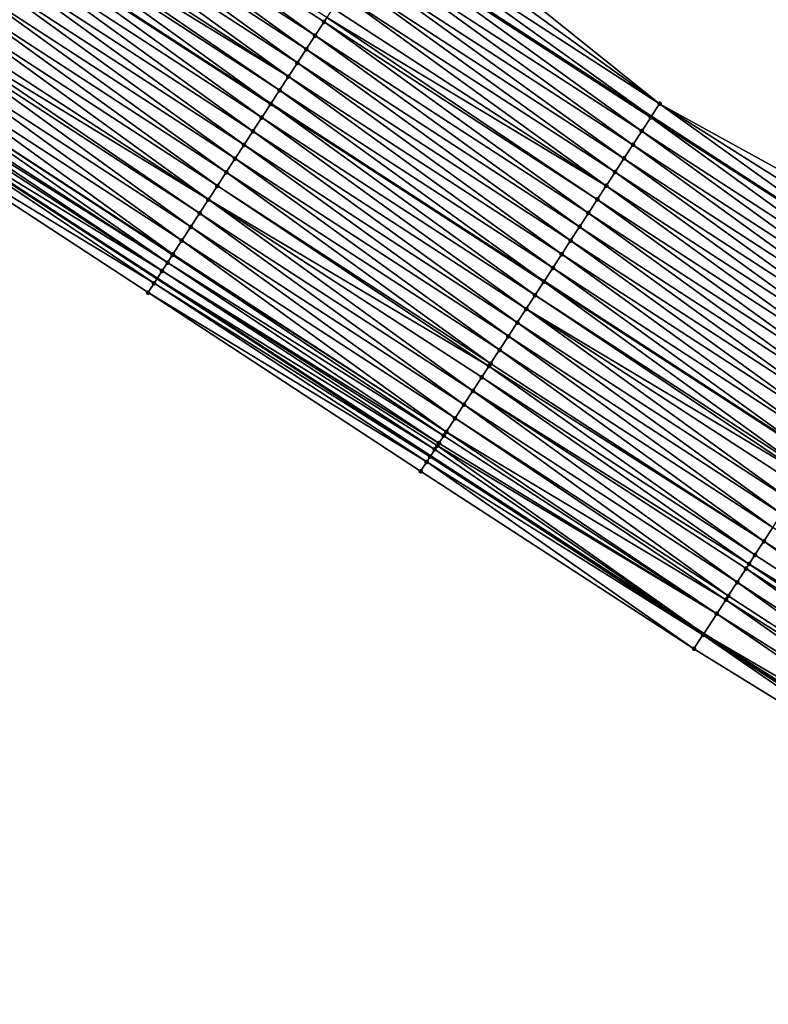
# Model space of a CAD drawing. Header units: feet. Extents: x 2017424 to 2024169, y 808042 to 818730.
# Tile 274 of 329: x 2021879 to 2021925, y 814786 to 814847. Entities that reach past the tile are written whole.
import ezdxf

# ---------------------------------------------------------------- set-up
doc = ezdxf.new("R2010")
doc.units = ezdxf.units.FT
doc.header["$MEASUREMENT"] = 0
for name, color, linetype, lineweight in [('EP_Travel Lane', 172, 'Continuous', 53), ('NB-Road Shots', 141, 'Continuous', 100), ('NB-Road X-Section', 40, 'Continuous', 13), ('STRIPING', 60, 'Continuous', 53)]:
    doc.layers.add(name, color=color, linetype=linetype, lineweight=lineweight)
doc.layers.add('I-77-MM15-17_NB-Surface-BORDER', color=7, linetype='Continuous')
doc.layers.add('I-77-MM15-17_NB-Surface-TIN', color=7, linetype='Continuous')

msp = doc.modelspace()

# ---------------------------------------------------------------- linework, layer by layer
at = {"layer": 'EP_Travel Lane'}
for points in [[(2021582.832072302, 815059.0955359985, 243.9616392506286), (2021599.030006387, 815047.9141946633, 244.4172410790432), (2021615.846685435, 815037.092361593, 244.738032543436), (2021632.660341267, 815026.2724740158, 245.2276006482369), (2021649.444049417, 815015.3863748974, 245.6328222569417), (2021666.188384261, 815004.4595827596, 246.1222507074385), (2021682.93083216, 814993.5340219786, 246.6919908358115), (2021699.67319077, 814982.6085194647, 247.2655303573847), (2021716.415935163, 814971.6827652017, 247.8226491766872), (2021733.158527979, 814960.7571098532, 248.386220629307), (2021749.900246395, 814949.8320251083, 248.9870081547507), (2021766.641807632, 814938.9070429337, 249.5944856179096), (2021783.383765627, 814927.9818018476, 250.1850750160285), (2021800.125270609, 814917.0568563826, 250.7949485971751), (2021816.880822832, 814906.1512384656, 251.4447637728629), (2021833.642137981, 814895.2612604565, 252.1279127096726), (2021850.40309877, 814884.3715126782, 252.8234227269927), (2021867.163695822, 814873.4820012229, 253.5316209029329), (2021883.924481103, 814862.5923674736, 254.2332520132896), (2021900.685677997, 814851.7024662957, 254.9205264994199), (2021917.447460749, 814840.8121844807, 255.587366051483), (2021934.209168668, 814829.9219512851, 256.2568154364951), (2021950.970670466, 814819.0318520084, 256.9334546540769), (2021967.732492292, 814808.1415448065, 257.5989318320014)], [(2021568.657210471, 815038.6342230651, 244.6175538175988), (2021585.467176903, 815027.0171468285, 244.9923675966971), (2021602.204643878, 815016.0722930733, 245.2916457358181), (2021618.939905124, 815005.1288816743, 245.714643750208), (2021635.685867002, 814994.2232422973, 246.0701522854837), (2021652.45550403, 814983.3323883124, 246.500877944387), (2021669.222810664, 814972.4430477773, 247.0306497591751), (2021685.989110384, 814961.5543611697, 247.6032181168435), (2021702.754910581, 814950.6659989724, 248.1970182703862), (2021719.521193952, 814939.7773229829, 248.7702812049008), (2021736.287310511, 814928.8887553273, 249.3506341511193), (2021753.05206261, 814918.0010738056, 249.9889786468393), (2021769.816972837, 814907.1132895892, 250.6206040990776), (2021786.5820769, 814896.2253794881, 251.2439869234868), (2021803.340871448, 814885.3389178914, 251.886172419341), (2021820.10320424, 814874.4482787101, 252.5338270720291), (2021836.863933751, 814863.5586811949, 253.2374042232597), (2021853.625174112, 814852.6687517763, 253.9231614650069), (2021870.385093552, 814841.7796805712, 254.6549955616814), (2021887.146306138, 814830.8897691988, 255.3417227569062), (2021903.907269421, 814820.0000198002, 256.0371455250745), (2021920.669073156, 814809.1097243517, 256.7032531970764), (2021937.431189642, 814798.2192257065, 257.3584516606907), (2021954.191731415, 814787.329750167, 258.0685761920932)]]:
    msp.add_polyline3d(points, dxfattribs=at)
at = {"layer": 'I-77-MM15-17_NB-Surface-BORDER', "color": 3, "linetype": 'Continuous', "lineweight": -3}
for points in [[(2021784.953433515, 814930.3929008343, 250.0692145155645), (2021801.173190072, 814918.6672616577, 250.7319945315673), (2021818.485230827, 814908.6140527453, 251.3394175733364), (2021834.700053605, 814896.8866068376, 252.0809860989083), (2021851.461611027, 814885.9964699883, 252.7556622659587), (2021868.767497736, 814875.9452049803, 253.447346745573), (2021884.437023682, 814863.3795158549, 254.2056566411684), (2021902.289474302, 814854.165670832, 254.8364021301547), (2021917.95994105, 814841.5993704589, 255.5618973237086), (2021935.517226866, 814831.9303430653, 256.178629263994), (2021951.48305417, 814819.819097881, 256.911309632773), (2021968.025621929, 814808.5923792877, 257.5935761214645)], [(2021953.582709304, 814786.3907948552, 258.043417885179), (2021937.089789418, 814797.6932051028, 257.3496178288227), (2021920.069370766, 814808.1864299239, 256.6990730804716), (2021903.305952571, 814819.073321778, 256.0183254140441), (2021886.588477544, 814830.0299460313, 255.3219448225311), (2021869.851605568, 814840.9572806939, 254.6345711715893), (2021853.190682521, 814851.9977604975, 253.8874113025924), (2021836.726386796, 814863.3464526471, 253.2290681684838), (2021819.404543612, 814873.3718366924, 252.5163250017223), (2021802.678327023, 814884.318314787, 251.8726644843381), (2021786.267550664, 814895.7407346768, 251.2377982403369), (2021769.636382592, 814906.8350176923, 250.6169466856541)]]:
    msp.add_polyline3d(points, dxfattribs=at)
at = {"layer": 'I-77-MM15-17_NB-Surface-TIN', "color": 128, "linetype": 'Continuous', "lineweight": -3}
for points in [[(2021896.834384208, 814845.7846171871, 255.0778248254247), (2021880.618405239, 814857.5128142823, 254.3765841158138), (2021880.073044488, 814856.6746125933, 254.3955550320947)], [(2021896.834384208, 814845.7846171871, 255.0778248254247), (2021897.379732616, 814846.6228268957, 255.0592844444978), (2021880.618405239, 814857.5128142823, 254.3765841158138)], [(2021897.379732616, 814846.6228268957, 255.0592844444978), (2021897.55188034, 814846.8873947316, 255.0530156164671), (2021880.618405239, 814857.5128142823, 254.3765841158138)], [(2021896.289025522, 814844.9464141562, 255.0967237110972), (2021880.073044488, 814856.6746125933, 254.3955550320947), (2021879.5276611, 814855.8364256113, 254.4153155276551)], [(2021896.289025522, 814844.9464141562, 255.0967237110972), (2021896.834384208, 814845.7846171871, 255.0778248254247), (2021880.073044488, 814856.6746125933, 254.3955550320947)], [(2021895.743649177, 814844.1082225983, 255.116238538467), (2021879.5276611, 814855.8364256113, 254.4153155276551), (2021878.982241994, 814854.998261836, 254.4363219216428)], [(2021895.743649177, 814844.1082225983, 255.116238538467), (2021896.289025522, 814844.9464141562, 255.0967237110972), (2021879.5276611, 814855.8364256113, 254.4153155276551)], [(2021895.198269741, 814843.2700330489, 255.1358611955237), (2021878.982241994, 814854.998261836, 254.4363219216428), (2021878.436811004, 814854.1601057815, 254.4577428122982)], [(2021895.198269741, 814843.2700330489, 255.1358611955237), (2021895.743649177, 814844.1082225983, 255.116238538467), (2021878.982241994, 814854.998261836, 254.4363219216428)], [(2021894.65290796, 814842.4318320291, 255.1548680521), (2021878.145653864, 814853.7126396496, 254.4683952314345), (2021877.891449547, 814853.3219045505, 254.4767383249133)], [(2021895.198269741, 814843.2700330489, 255.1358611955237), (2021878.436811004, 814854.1601057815, 254.4577428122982), (2021878.145653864, 814853.7126396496, 254.4683952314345)], [(2021894.65290796, 814842.4318320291, 255.1548680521), (2021895.198269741, 814843.2700330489, 255.1358611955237), (2021878.145653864, 814853.7126396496, 254.4683952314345)], [(2021917.95994105, 814841.5993704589, 255.5618973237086), (2021902.289474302, 814854.165670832, 254.8364021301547), (2021901.743806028, 814853.327668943, 254.8660996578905)], [(2021877.891449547, 814853.3219045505, 254.4767383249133), (2021877.352458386, 814852.4932361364, 254.4913989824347), (2021894.113893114, 814841.6031804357, 255.1703776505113)], [(2021894.65290796, 814842.4318320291, 255.1548680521), (2021877.891449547, 814853.3219045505, 254.4767383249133), (2021894.113893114, 814841.6031804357, 255.1703776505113)], [(2021917.95994105, 814841.5993704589, 255.5618973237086), (2021901.743806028, 814853.327668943, 254.8660996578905), (2021901.198176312, 814852.4896420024, 254.8944522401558)], [(2021893.562393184, 814840.7552943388, 255.185599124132), (2021877.346207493, 814852.4836257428, 254.4915690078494), (2021876.801000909, 814851.64532389, 254.5051624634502)], [(2021894.107641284, 814841.5935692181, 255.1705575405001), (2021877.352458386, 814852.4932361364, 254.4913989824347), (2021877.346207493, 814852.4836257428, 254.4915690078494)], [(2021893.562393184, 814840.7552943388, 255.185599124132), (2021894.107641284, 814841.5935692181, 255.1705575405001), (2021877.346207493, 814852.4836257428, 254.4915690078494)], [(2021894.107641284, 814841.5935692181, 255.1705575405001), (2021894.113893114, 814841.6031804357, 255.1703776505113), (2021877.352458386, 814852.4932361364, 254.4913989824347)], [(2021901.198176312, 814852.4896420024, 254.8944522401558), (2021900.685677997, 814851.7024662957, 254.9205264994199), (2021917.447460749, 814840.8121844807, 255.587366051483)], [(2021917.95994105, 814841.5993704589, 255.5618973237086), (2021901.198176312, 814852.4896420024, 254.8944522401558), (2021917.447460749, 814840.8121844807, 255.587366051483)], [(2021893.01698633, 814839.9171226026, 255.2061781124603), (2021876.801000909, 814851.64532389, 254.5051624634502), (2021876.255722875, 814850.8070684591, 254.5212481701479)], [(2021893.01698633, 814839.9171226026, 255.2061781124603), (2021893.562393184, 814840.7552943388, 255.185599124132), (2021876.801000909, 814851.64532389, 254.5051624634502)], [(2021916.868764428, 814839.9232627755, 255.6157140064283), (2021900.652563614, 814851.6516040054, 254.922211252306), (2021900.107019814, 814850.8135212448, 254.9475670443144)], [(2021917.414346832, 814840.7613204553, 255.589011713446), (2021900.685677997, 814851.7024662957, 254.9205264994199), (2021900.652563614, 814851.6516040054, 254.922211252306)], [(2021916.868764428, 814839.9232627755, 255.6157140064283), (2021917.414346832, 814840.7613204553, 255.589011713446), (2021900.652563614, 814851.6516040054, 254.922211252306)], [(2021917.414346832, 814840.7613204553, 255.589011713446), (2021917.447460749, 814840.8121844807, 255.587366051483), (2021900.685677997, 814851.7024662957, 254.9205264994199)], [(2021892.47158907, 814839.0789446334, 255.2264224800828), (2021876.255722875, 814850.8070684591, 254.5212481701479), (2021875.710391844, 814849.9688474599, 254.5391823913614)], [(2021892.47158907, 814839.0789446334, 255.2264224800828), (2021893.01698633, 814839.9171226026, 255.2061781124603), (2021876.255722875, 814850.8070684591, 254.5212481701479)], [(2021916.323231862, 814839.0851727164, 255.6406779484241), (2021900.107019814, 814850.8135212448, 254.9475670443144), (2021899.561514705, 814849.9754133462, 254.9715732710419)], [(2021916.323231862, 814839.0851727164, 255.6406779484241), (2021916.868764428, 814839.9232627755, 255.6157140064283), (2021900.107019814, 814850.8135212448, 254.9475670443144)], [(2021891.926213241, 814838.2407527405, 255.245919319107), (2021875.710391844, 814849.9688474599, 254.5391823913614), (2021875.165045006, 814849.1306367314, 254.5576680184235)], [(2021891.926213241, 814838.2407527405, 255.245919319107), (2021892.47158907, 814839.0789446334, 255.2264224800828), (2021875.710391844, 814849.9688474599, 254.5391823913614)], [(2021915.777757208, 814838.2470450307, 255.6636218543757), (2021899.561514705, 814849.9754133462, 254.9715732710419), (2021899.016054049, 814849.1372765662, 254.9940289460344)], [(2021915.777757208, 814838.2470450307, 255.6636218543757), (2021916.323231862, 814839.0851727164, 255.6406779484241), (2021899.561514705, 814849.9754133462, 254.9715732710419)], [(2021891.380793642, 814837.4025892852, 255.2669428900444), (2021875.165045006, 814849.1306367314, 254.5576680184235), (2021874.619681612, 814848.2924367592, 254.5767311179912)], [(2021891.380793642, 814837.4025892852, 255.2669428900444), (2021891.926213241, 814838.2407527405, 255.245919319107), (2021875.165045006, 814849.1306367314, 254.5576680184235)], [(2021915.232337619, 814837.4088815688, 255.6846450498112), (2021899.016054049, 814849.1372765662, 254.9940289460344), (2021898.47058903, 814848.299142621, 255.0166368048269)], [(2021915.232337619, 814837.4088815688, 255.6846450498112), (2021915.777757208, 814838.2470450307, 255.6636218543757), (2021899.016054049, 814849.1372765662, 254.9940289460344)], [(2021890.835418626, 814836.5643968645, 255.2864113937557), (2021874.619681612, 814848.2924367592, 254.5767311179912), (2021874.074353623, 814847.454213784, 254.5945592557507)], [(2021890.835418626, 814836.5643968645, 255.2864113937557), (2021891.380793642, 814837.4025892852, 255.2669428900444), (2021874.619681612, 814848.2924367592, 254.5767311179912)], [(2021914.686964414, 814836.5706879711, 255.7040503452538), (2021898.47058903, 814848.299142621, 255.0166368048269), (2021897.925139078, 814847.460998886, 255.0387190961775)], [(2021914.686964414, 814836.5706879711, 255.7040503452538), (2021915.232337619, 814837.4088815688, 255.6846450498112), (2021898.47058903, 814848.299142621, 255.0166368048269)], [(2021890.290175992, 814835.7261184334, 255.3012623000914), (2021874.074353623, 814847.454213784, 254.5945592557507), (2021873.529121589, 814846.6159284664, 254.6090404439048)], [(2021890.290175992, 814835.7261184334, 255.3012623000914), (2021890.835418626, 814836.5643968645, 255.2864113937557), (2021874.074353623, 814847.454213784, 254.5945592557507)], [(2021914.686964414, 814836.5706879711, 255.7040503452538), (2021897.925139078, 814847.460998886, 255.0387190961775), (2021897.55188034, 814846.8873947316, 255.0530156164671)], [(2021890.290175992, 814835.7261184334, 255.3012623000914), (2021873.529121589, 814846.6159284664, 254.6090404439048), (2021873.218979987, 814846.1388878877, 254.614043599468)], [(2021913.596295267, 814834.8942505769, 255.7401659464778), (2021897.379732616, 814846.6228268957, 255.0592844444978), (2021896.834384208, 814845.7846171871, 255.0778248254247)], [(2021914.141616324, 814835.732478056, 255.7225796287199), (2021897.55188034, 814846.8873947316, 255.0530156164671), (2021897.379732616, 814846.6228268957, 255.0592844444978)], [(2021913.596295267, 814834.8942505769, 255.7401659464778), (2021914.141616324, 814835.732478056, 255.7225796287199), (2021897.379732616, 814846.6228268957, 255.0592844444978)], [(2021914.141616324, 814835.732478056, 255.7225796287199), (2021914.686964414, 814836.5706879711, 255.7040503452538), (2021897.55188034, 814846.8873947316, 255.0530156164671)], [(2021889.744978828, 814834.8878104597, 255.3145271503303), (2021873.218979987, 814846.1388878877, 254.614043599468), (2021872.984076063, 814845.7775219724, 254.6170160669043)], [(2021889.744978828, 814834.8878104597, 255.3145271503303), (2021890.290175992, 814835.7261184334, 255.3012623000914), (2021873.218979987, 814846.1388878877, 254.614043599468)], [(2021889.199760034, 814834.0495165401, 255.3285465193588), (2021872.984076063, 814845.7775219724, 254.6170160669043), (2021872.438938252, 814844.9391754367, 254.6282106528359)], [(2021889.199760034, 814834.0495165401, 255.3285465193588), (2021889.744978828, 814834.8878104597, 255.3145271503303), (2021872.984076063, 814845.7775219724, 254.6170160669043)], [(2021913.05098281, 814834.0560175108, 255.7574523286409), (2021896.834384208, 814845.7846171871, 255.0778248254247), (2021896.289025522, 814844.9464141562, 255.0967237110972)], [(2021913.05098281, 814834.0560175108, 255.7574523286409), (2021913.596295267, 814834.8942505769, 255.7401659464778), (2021896.834384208, 814845.7846171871, 255.0778248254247)], [(2021888.654533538, 814833.2112276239, 255.3428345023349), (2021872.438938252, 814844.9391754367, 254.6282106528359), (2021871.893686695, 814844.1009028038, 254.6433728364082)], [(2021888.654533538, 814833.2112276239, 255.3428345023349), (2021889.199760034, 814834.0495165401, 255.3285465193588), (2021872.438938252, 814844.9391754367, 254.6282106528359)], [(2021912.505632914, 814833.217808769, 255.7760445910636), (2021896.289025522, 814844.9464141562, 255.0967237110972), (2021895.743649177, 814844.1082225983, 255.116238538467)], [(2021912.505632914, 814833.217808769, 255.7760445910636), (2021913.05098281, 814834.0560175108, 255.7574523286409), (2021896.289025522, 814844.9464141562, 255.0967237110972)], [(2021888.109337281, 814832.3729190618, 255.3560677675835), (2021871.893686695, 814844.1009028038, 254.6433728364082), (2021871.348468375, 814843.2626085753, 254.657375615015)], [(2021888.109337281, 814832.3729190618, 255.3560677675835), (2021888.654533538, 814833.2112276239, 255.3428345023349), (2021871.893686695, 814844.1009028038, 254.6433728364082)], [(2021911.960210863, 814832.379646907, 255.7971536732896), (2021895.743649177, 814844.1082225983, 255.116238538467), (2021895.198269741, 814843.2700330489, 255.1358611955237)], [(2021911.960210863, 814832.379646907, 255.7971536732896), (2021912.505632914, 814833.217808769, 255.7760445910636), (2021895.743649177, 814844.1082225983, 255.116238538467)], [(2021887.778781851, 814831.8643601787, 255.35950359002), (2021871.348468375, 814843.2626085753, 254.657375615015), (2021870.970165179, 814842.6806169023, 254.6617388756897)], [(2021887.778781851, 814831.8643601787, 255.35950359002), (2021888.083859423, 814832.3337367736, 255.3565771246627), (2021871.348468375, 814843.2626085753, 254.657375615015)], [(2021888.083859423, 814832.3337367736, 255.3565771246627), (2021888.109337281, 814832.3729190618, 255.3560677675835), (2021871.348468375, 814843.2626085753, 254.657375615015)], [(2021911.414784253, 814831.5414880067, 255.8184217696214), (2021895.198269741, 814843.2700330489, 255.1358611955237), (2021894.65290796, 814842.4318320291, 255.1548680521)], [(2021911.414784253, 814831.5414880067, 255.8184217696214), (2021911.960210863, 814832.379646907, 255.7971536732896), (2021895.198269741, 814843.2700330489, 255.1358611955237)], [(2021887.449419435, 814831.3571046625, 255.3544479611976), (2021870.699100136, 814842.263078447, 254.6565022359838), (2021870.385093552, 814841.7796805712, 254.6549955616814)], [(2021887.449419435, 814831.3571046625, 255.3544479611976), (2021870.851199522, 814842.4974846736, 254.6613213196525), (2021870.699100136, 814842.263078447, 254.6565022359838)], [(2021887.778781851, 814831.8643601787, 255.35950359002), (2021870.970165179, 814842.6806169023, 254.6617388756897), (2021870.851199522, 814842.4974846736, 254.6613213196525)], [(2021887.449419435, 814831.3571046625, 255.3544479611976), (2021887.778781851, 814831.8643601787, 255.35950359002), (2021870.851199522, 814842.4974846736, 254.6613213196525)], [(2021894.65290796, 814842.4318320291, 255.1548680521), (2021894.113893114, 814841.6031804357, 255.1703776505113), (2021910.875709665, 814830.7128766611, 255.8360380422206)], [(2021911.414784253, 814831.5414880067, 255.8184217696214), (2021894.65290796, 814842.4318320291, 255.1548680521), (2021910.875709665, 814830.7128766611, 255.8360380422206)], [(2021886.953679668, 814830.5927806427, 255.3336359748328), (2021870.35660189, 814841.7358190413, 254.6548588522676), (2021869.851605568, 814840.9572806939, 254.6345711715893)], [(2021870.35660189, 814841.7358190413, 254.6548588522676), (2021887.146306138, 814830.8897691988, 255.3417227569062), (2021870.385093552, 814841.7796805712, 254.6549955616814)], [(2021886.953679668, 814830.5927806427, 255.3336359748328), (2021887.146306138, 814830.8897691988, 255.3417227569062), (2021870.35660189, 814841.7358190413, 254.6548588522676)], [(2021887.449419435, 814831.3571046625, 255.3544479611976), (2021870.385093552, 814841.7796805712, 254.6549955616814), (2021887.146306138, 814830.8897691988, 255.3417227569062)], [(2021910.869456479, 814830.7032648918, 255.8362423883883), (2021894.113893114, 814841.6031804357, 255.1703776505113), (2021894.107641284, 814841.5935692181, 255.1705575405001)], [(2021910.869456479, 814830.7032648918, 255.8362423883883), (2021910.875709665, 814830.7128766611, 255.8360380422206), (2021894.113893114, 814841.6031804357, 255.1703776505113)], [(2021910.324144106, 814829.8650317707, 255.8535258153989), (2021894.107641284, 814841.5935692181, 255.1705575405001), (2021893.562393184, 814840.7552943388, 255.185599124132)], [(2021910.324144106, 814829.8650317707, 255.8535258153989), (2021910.869456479, 814830.7032648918, 255.8362423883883), (2021894.107641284, 814841.5935692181, 255.1705575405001)], [(2021934.213642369, 814829.928824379, 256.2566145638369), (2021917.95994105, 814841.5993704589, 255.5618973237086), (2021917.447460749, 814840.8121844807, 255.587366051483)], [(2021934.858836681, 814830.9202496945, 256.2307080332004), (2021935.517226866, 814831.9303430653, 256.178629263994), (2021917.95994105, 814841.5993704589, 255.5618973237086)], [(2021934.213642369, 814829.928824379, 256.2566145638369), (2021934.858836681, 814830.9202496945, 256.2307080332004), (2021917.95994105, 814841.5993704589, 255.5618973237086)], [(2021886.953679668, 814830.5927806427, 255.3336359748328), (2021869.851605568, 814840.9572806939, 254.6345711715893), (2021886.588477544, 814830.0299460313, 255.3219448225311)], [(2021909.778777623, 814829.026833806, 255.8726966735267), (2021893.562393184, 814840.7552943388, 255.185599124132), (2021893.01698633, 814839.9171226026, 255.2061781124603)], [(2021909.778777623, 814829.026833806, 255.8726966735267), (2021910.324144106, 814829.8650317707, 255.8535258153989), (2021893.562393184, 814840.7552943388, 255.185599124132)], [(2021916.868764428, 814839.9232627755, 255.6157140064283), (2021933.630539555, 814829.0329844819, 256.2827963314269), (2021917.414346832, 814840.7613204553, 255.589011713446)], [(2021917.414346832, 814840.7613204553, 255.589011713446), (2021934.209168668, 814829.9219512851, 256.2568154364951), (2021917.447460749, 814840.8121844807, 255.587366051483)], [(2021917.414346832, 814840.7613204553, 255.589011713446), (2021933.630539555, 814829.0329844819, 256.2827963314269), (2021934.209168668, 814829.9219512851, 256.2568154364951)], [(2021934.213642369, 814829.928824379, 256.2566145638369), (2021917.447460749, 814840.8121844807, 255.587366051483), (2021934.209168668, 814829.9219512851, 256.2568154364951)], [(2021909.233385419, 814828.1886525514, 255.8927646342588), (2021893.01698633, 814839.9171226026, 255.2061781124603), (2021892.47158907, 814839.0789446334, 255.2264224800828)], [(2021909.233385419, 814828.1886525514, 255.8927646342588), (2021909.778777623, 814829.026833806, 255.8726966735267), (2021893.01698633, 814839.9171226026, 255.2061781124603)], [(2021916.323231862, 814839.0851727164, 255.6406779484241), (2021933.085044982, 814828.1948697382, 256.3064350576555), (2021916.868764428, 814839.9232627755, 255.6157140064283)], [(2021916.868764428, 814839.9232627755, 255.6157140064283), (2021933.085044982, 814828.1948697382, 256.3064350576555), (2021933.630539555, 814829.0329844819, 256.2827963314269)], [(2021908.688011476, 814827.3504594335, 255.9121956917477), (2021892.47158907, 814839.0789446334, 255.2264224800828), (2021891.926213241, 814838.2407527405, 255.245919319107)], [(2021908.688011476, 814827.3504594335, 255.9121956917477), (2021909.233385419, 814828.1886525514, 255.8927646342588), (2021892.47158907, 814839.0789446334, 255.2264224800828)], [(2021915.777757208, 814838.2470450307, 255.6636218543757), (2021932.539621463, 814827.3567088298, 256.327595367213), (2021916.323231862, 814839.0851727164, 255.6406779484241)], [(2021916.323231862, 814839.0851727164, 255.6406779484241), (2021932.539621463, 814827.3567088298, 256.327595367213), (2021933.085044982, 814828.1948697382, 256.3064350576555)], [(2021908.14256401, 814826.5123140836, 255.934191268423), (2021891.926213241, 814838.2407527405, 255.245919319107), (2021891.380793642, 814837.4025892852, 255.2669428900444)], [(2021908.14256401, 814826.5123140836, 255.934191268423), (2021908.688011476, 814827.3504594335, 255.9121956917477), (2021891.926213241, 814838.2407527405, 255.245919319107)], [(2021915.232337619, 814837.4088815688, 255.6846450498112), (2021931.994215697, 814826.518536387, 256.3481364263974), (2021915.777757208, 814838.2470450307, 255.6636218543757)], [(2021915.777757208, 814838.2470450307, 255.6636218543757), (2021931.994215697, 814826.518536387, 256.3481364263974), (2021932.539621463, 814827.3567088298, 256.327595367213)], [(2021907.597100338, 814825.6741792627, 255.9567521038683), (2021891.380793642, 814837.4025892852, 255.2669428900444), (2021890.835418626, 814836.5643968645, 255.2864113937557)], [(2021907.597100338, 814825.6741792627, 255.9567521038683), (2021908.14256401, 814826.5123140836, 255.934191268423), (2021891.380793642, 814837.4025892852, 255.2669428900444)], [(2021914.686964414, 814836.5706879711, 255.7040503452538), (2021931.4488021, 814825.6803690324, 256.3689506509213), (2021915.232337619, 814837.4088815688, 255.6846450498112)], [(2021915.232337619, 814837.4088815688, 255.6846450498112), (2021931.4488021, 814825.6803690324, 256.3689506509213), (2021931.994215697, 814826.518536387, 256.3481364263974)], [(2021907.493663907, 814825.5152134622, 255.960551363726), (2021890.835418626, 814836.5643968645, 255.2864113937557), (2021890.290175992, 814835.7261184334, 255.3012623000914)], [(2021907.493663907, 814825.5152134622, 255.960551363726), (2021907.597100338, 814825.6741792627, 255.9567521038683), (2021890.835418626, 814836.5643968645, 255.2864113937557)], [(2021914.141616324, 814835.732478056, 255.7225796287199), (2021930.90339375, 814824.8421982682, 256.3895818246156), (2021914.686964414, 814836.5706879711, 255.7040503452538)], [(2021914.686964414, 814836.5706879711, 255.7040503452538), (2021930.90339375, 814824.8421982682, 256.3895818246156), (2021931.4488021, 814825.6803690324, 256.3689506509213)], [(2021906.506530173, 814823.9976775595, 255.9894151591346), (2021890.290175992, 814835.7261184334, 255.3012623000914), (2021889.744978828, 814834.8878104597, 255.3145271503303)], [(2021906.506530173, 814823.9976775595, 255.9894151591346), (2021907.051757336, 814824.835966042, 255.9751039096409), (2021890.290175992, 814835.7261184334, 255.3012623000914)], [(2021907.051757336, 814824.835966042, 255.9751039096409), (2021907.493663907, 814825.5152134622, 255.960551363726), (2021890.290175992, 814835.7261184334, 255.3012623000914)], [(2021913.596295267, 814834.8942505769, 255.7401659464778), (2021930.357969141, 814824.0040380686, 256.4107801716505), (2021914.141616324, 814835.732478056, 255.7225796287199)], [(2021914.141616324, 814835.732478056, 255.7225796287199), (2021930.357969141, 814824.0040380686, 256.4107801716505), (2021930.90339375, 814824.8421982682, 256.3895818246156)], [(2021905.961305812, 814823.1593872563, 256.0036286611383), (2021889.744978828, 814834.8878104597, 255.3145271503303), (2021889.199760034, 814834.0495165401, 255.3285465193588)], [(2021905.961305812, 814823.1593872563, 256.0036286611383), (2021906.506530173, 814823.9976775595, 255.9894151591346), (2021889.744978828, 814834.8878104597, 255.3145271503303)], [(2021913.05098281, 814834.0560175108, 255.7574523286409), (2021929.812509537, 814823.1659006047, 256.4331991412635), (2021913.596295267, 814834.8942505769, 255.7401659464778)], [(2021913.596295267, 814834.8942505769, 255.7401659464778), (2021929.812509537, 814823.1659006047, 256.4331991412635), (2021930.357969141, 814824.0040380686, 256.4107801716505)], [(2021905.415984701, 814822.3211598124, 256.0212168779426), (2021889.199760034, 814834.0495165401, 255.3285465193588), (2021888.654533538, 814833.2112276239, 255.3428345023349)], [(2021905.415984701, 814822.3211598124, 256.0212168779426), (2021905.961305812, 814823.1593872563, 256.0036286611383), (2021889.199760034, 814834.0495165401, 255.3285465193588)], [(2021912.505632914, 814833.217808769, 255.7760445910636), (2021929.266993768, 814822.3277996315, 256.4575771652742), (2021913.05098281, 814834.0560175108, 255.7574523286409)], [(2021913.05098281, 814834.0560175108, 255.7574523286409), (2021929.266993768, 814822.3277996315, 256.4575771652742), (2021929.812509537, 814823.1659006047, 256.4331991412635)], [(2021904.870730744, 814821.4828887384, 256.036462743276), (2021888.654533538, 814833.2112276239, 255.3428345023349), (2021888.109337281, 814832.3729190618, 255.3560677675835)], [(2021904.870730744, 814821.4828887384, 256.036462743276), (2021905.415984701, 814822.3211598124, 256.0212168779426), (2021888.654533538, 814833.2112276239, 255.3428345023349)], [(2021911.960210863, 814832.379646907, 255.7971536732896), (2021928.721451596, 814821.4897158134, 256.4828761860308), (2021912.505632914, 814833.217808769, 255.7760445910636)], [(2021912.505632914, 814833.217808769, 255.7760445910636), (2021928.721451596, 814821.4897158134, 256.4828761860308), (2021929.266993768, 814822.3277996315, 256.4575771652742)], [(2021904.718474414, 814821.2487684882, 256.0400502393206), (2021888.083859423, 814832.3337367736, 255.3565771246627), (2021887.778781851, 814831.8643601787, 255.35950359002)], [(2021904.870730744, 814821.4828887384, 256.036462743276), (2021888.109337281, 814832.3729190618, 255.3560677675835), (2021888.083859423, 814832.3337367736, 255.3565771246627)], [(2021904.718474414, 814821.2487684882, 256.0400502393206), (2021904.870730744, 814821.4828887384, 256.036462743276), (2021888.083859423, 814832.3337367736, 255.3565771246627)], [(2021911.414784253, 814831.5414880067, 255.8184217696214), (2021928.175907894, 814820.6516329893, 256.5082285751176), (2021911.960210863, 814832.379646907, 255.7971536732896)], [(2021911.960210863, 814832.379646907, 255.7971536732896), (2021928.175907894, 814820.6516329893, 256.5082285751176), (2021928.721451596, 814821.4897158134, 256.4828761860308)], [(2021904.171095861, 814820.4064262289, 256.0425298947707), (2021887.449419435, 814831.3571046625, 255.3544479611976), (2021887.146306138, 814830.8897691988, 255.3417227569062)], [(2021904.426087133, 814820.7989725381, 256.0437476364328), (2021887.778781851, 814831.8643601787, 255.35950359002), (2021887.449419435, 814831.3571046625, 255.3544479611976)], [(2021904.171095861, 814820.4064262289, 256.0425298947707), (2021904.325710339, 814820.6444659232, 256.0435621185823), (2021887.449419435, 814831.3571046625, 255.3544479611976)], [(2021904.325710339, 814820.6444659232, 256.0435621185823), (2021904.426087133, 814820.7989725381, 256.0437476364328), (2021887.449419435, 814831.3571046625, 255.3544479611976)], [(2021904.426087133, 814820.7989725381, 256.0437476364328), (2021904.718474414, 814821.2487684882, 256.0400502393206), (2021887.778781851, 814831.8643601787, 255.35950359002)], [(2021911.414784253, 814831.5414880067, 255.8184217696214), (2021910.875709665, 814830.7128766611, 255.8360380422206), (2021927.636674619, 814819.8231261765, 256.5314027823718)], [(2021911.414784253, 814831.5414880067, 255.8184217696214), (2021927.636674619, 814819.8231261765, 256.5314027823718), (2021928.175907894, 814820.6516329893, 256.5082285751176)], [(2021903.878527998, 814819.9557456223, 256.0365589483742), (2021887.146306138, 814830.8897691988, 255.3417227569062), (2021886.953679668, 814830.5927806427, 255.3336359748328)], [(2021904.171095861, 814820.4064262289, 256.0425298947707), (2021887.146306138, 814830.8897691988, 255.3417227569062), (2021903.907269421, 814820.0000198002, 256.0371455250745)], [(2021903.878527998, 814819.9557456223, 256.0365589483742), (2021903.907269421, 814820.0000198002, 256.0371455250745), (2021887.146306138, 814830.8897691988, 255.3417227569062)], [(2021903.677825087, 814819.6468336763, 256.0365589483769), (2021886.953679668, 814830.5927806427, 255.3336359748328), (2021886.588477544, 814830.0299460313, 255.3219448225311)], [(2021903.677825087, 814819.6468336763, 256.0365589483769), (2021903.878527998, 814819.9557456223, 256.0365589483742), (2021886.953679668, 814830.5927806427, 255.3336359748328)], [(2021910.324144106, 814829.8650317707, 255.8535258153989), (2021927.085013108, 814818.9753421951, 256.5522146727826), (2021910.869456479, 814830.7032648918, 255.8362423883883)], [(2021910.869456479, 814830.7032648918, 255.8362423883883), (2021927.63041893, 814819.8135146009, 256.5316716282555), (2021910.875709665, 814830.7128766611, 255.8360380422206)], [(2021910.869456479, 814830.7032648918, 255.8362423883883), (2021927.085013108, 814818.9753421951, 256.5522146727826), (2021927.63041893, 814819.8135146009, 256.5316716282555)], [(2021927.63041893, 814819.8135146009, 256.5316716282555), (2021927.636674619, 814819.8231261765, 256.5314027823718), (2021910.875709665, 814830.7128766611, 255.8360380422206)], [(2021903.677825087, 814819.6468336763, 256.0365589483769), (2021886.588477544, 814830.0299460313, 255.3219448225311), (2021903.305952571, 814819.073321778, 256.0183254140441)], [(2021909.778777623, 814829.026833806, 255.8726966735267), (2021926.943377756, 814818.7576647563, 256.5573245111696), (2021910.324144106, 814829.8650317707, 255.8535258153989)], [(2021910.324144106, 814829.8650317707, 255.8535258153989), (2021926.943377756, 814818.7576647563, 256.5573245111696), (2021927.085013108, 814818.9753421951, 256.5522146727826)], [(2021909.233385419, 814828.1886525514, 255.8927646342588), (2021925.994272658, 814817.2989511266, 256.590817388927), (2021909.778777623, 814829.026833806, 255.8726966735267)], [(2021909.778777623, 814829.026833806, 255.8726966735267), (2021926.539646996, 814818.1371439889, 256.5713725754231), (2021926.943377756, 814818.7576647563, 256.5573245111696)], [(2021909.778777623, 814829.026833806, 255.8726966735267), (2021925.994272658, 814817.2989511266, 256.590817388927), (2021926.539646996, 814818.1371439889, 256.5713725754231)], [(2021908.688011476, 814827.3504594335, 255.9121956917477), (2021925.448904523, 814816.4607542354, 256.6100458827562), (2021909.233385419, 814828.1886525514, 255.8927646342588)], [(2021909.233385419, 814828.1886525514, 255.8927646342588), (2021925.448904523, 814816.4607542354, 256.6100458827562), (2021925.994272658, 814817.2989511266, 256.590817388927)], [(2021908.14256401, 814826.5123140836, 255.934191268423), (2021924.903584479, 814815.622526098, 256.6275968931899), (2021908.688011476, 814827.3504594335, 255.9121956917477)], [(2021908.688011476, 814827.3504594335, 255.9121956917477), (2021924.903584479, 814815.622526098, 256.6275968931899), (2021925.448904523, 814816.4607542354, 256.6100458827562)], [(2021907.597100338, 814825.6741792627, 255.9567521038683), (2021924.358334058, 814814.7842527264, 256.6427194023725), (2021908.14256401, 814826.5123140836, 255.934191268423)], [(2021908.14256401, 814826.5123140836, 255.934191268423), (2021924.358334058, 814814.7842527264, 256.6427194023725), (2021924.903584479, 814815.622526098, 256.6275968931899)], [(2021907.051757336, 814824.835966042, 255.9751039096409), (2021923.813103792, 814813.9459662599, 256.6571389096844), (2021907.493663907, 814825.5152134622, 255.960551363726)], [(2021907.493663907, 814825.5152134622, 255.960551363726), (2021924.358334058, 814814.7842527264, 256.6427194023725), (2021907.597100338, 814825.6741792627, 255.9567521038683)], [(2021907.493663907, 814825.5152134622, 255.960551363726), (2021923.813103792, 814813.9459662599, 256.6571389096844), (2021924.358334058, 814814.7842527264, 256.6427194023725)], [(2021906.506530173, 814823.9976775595, 255.9894151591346), (2021923.447917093, 814813.3844823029, 256.6665928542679), (2021907.051757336, 814824.835966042, 255.9751039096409)], [(2021907.051757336, 814824.835966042, 255.9751039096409), (2021923.447917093, 814813.3844823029, 256.6665928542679), (2021923.813103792, 814813.9459662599, 256.6571389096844)], [(2021905.961305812, 814823.1593872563, 256.0036286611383), (2021922.72274886, 814812.2693247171, 256.6822944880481), (2021906.506530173, 814823.9976775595, 255.9894151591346)], [(2021906.506530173, 814823.9976775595, 255.9894151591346), (2021923.267891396, 814813.1076681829, 256.670935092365), (2021923.447917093, 814813.3844823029, 256.6665928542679)], [(2021906.506530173, 814823.9976775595, 255.9894151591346), (2021922.72274886, 814812.2693247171, 256.6822944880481), (2021923.267891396, 814813.1076681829, 256.670935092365)], [(2021905.415984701, 814822.3211598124, 256.0212168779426), (2021922.177690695, 814811.430926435, 256.6907109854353), (2021905.961305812, 814823.1593872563, 256.0036286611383)], [(2021905.961305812, 814823.1593872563, 256.0036286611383), (2021922.177690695, 814811.430926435, 256.6907109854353), (2021922.72274886, 814812.2693247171, 256.6822944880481)], [(2021904.870730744, 814821.4828887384, 256.036462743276), (2021922.026343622, 814811.198093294, 256.6925077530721), (2021905.415984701, 814822.3211598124, 256.0212168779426)], [(2021905.415984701, 814822.3211598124, 256.0212168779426), (2021922.026343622, 814811.198093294, 256.6925077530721), (2021922.177690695, 814811.430926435, 256.6907109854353)], [(2021921.463140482, 814810.3325553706, 256.7134846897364), (2021904.718474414, 814821.2487684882, 256.0400502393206), (2021904.426087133, 814820.7989725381, 256.0437476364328)], [(2021921.463140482, 814810.3325553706, 256.7134846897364), (2021904.870730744, 814821.4828887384, 256.036462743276), (2021904.718474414, 814821.2487684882, 256.0400502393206)], [(2021921.463140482, 814810.3325553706, 256.7134846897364), (2021922.026343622, 814811.198093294, 256.6925077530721), (2021904.870730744, 814821.4828887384, 256.036462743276)], [(2021904.171095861, 814820.4064262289, 256.0425298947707), (2021920.669073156, 814809.1097243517, 256.7032531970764), (2021904.325710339, 814820.6444659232, 256.0435621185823)], [(2021921.463140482, 814810.3325553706, 256.7134846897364), (2021904.426087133, 814820.7989725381, 256.0437476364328), (2021904.325710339, 814820.6444659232, 256.0435621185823)], [(2021921.463140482, 814810.3325553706, 256.7134846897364), (2021904.325710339, 814820.6444659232, 256.0435621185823), (2021920.669073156, 814809.1097243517, 256.7032531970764)], [(2021920.622809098, 814809.0384796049, 256.7026570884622), (2021903.878527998, 814819.9557456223, 256.0365589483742), (2021903.677825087, 814819.6468336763, 256.0365589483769)], [(2021903.878527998, 814819.9557456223, 256.0365589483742), (2021920.669073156, 814809.1097243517, 256.7032531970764), (2021903.907269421, 814820.0000198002, 256.0371455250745)], [(2021920.622809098, 814809.0384796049, 256.7026570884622), (2021920.669073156, 814809.1097243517, 256.7032531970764), (2021903.878527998, 814819.9557456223, 256.0365589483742)], [(2021904.171095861, 814820.4064262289, 256.0425298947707), (2021903.907269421, 814820.0000198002, 256.0371455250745), (2021920.669073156, 814809.1097243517, 256.7032531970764)], [(2021920.069370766, 814808.1864299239, 256.6990730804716), (2021903.677825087, 814819.6468336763, 256.0365589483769), (2021903.305952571, 814819.073321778, 256.0183254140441)], [(2021920.622809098, 814809.0384796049, 256.7026570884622), (2021903.677825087, 814819.6468336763, 256.0365589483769), (2021920.069370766, 814808.1864299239, 256.6990730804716)], [(2021941.120152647, 814803.8939461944, 257.3082858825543), (2021924.903584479, 814815.622526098, 256.6275968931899), (2021924.358334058, 814814.7842527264, 256.6427194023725)], [(2021940.574919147, 814803.0556618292, 257.3228182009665), (2021924.358334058, 814814.7842527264, 256.6427194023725), (2021923.813103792, 814813.9459662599, 256.6571389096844)], [(2021940.574919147, 814803.0556618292, 257.3228182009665), (2021941.120152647, 814803.8939461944, 257.3082858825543), (2021924.358334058, 814814.7842527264, 256.6427194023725)], [(2021940.574919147, 814803.0556618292, 257.3228182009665), (2021923.813103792, 814813.9459662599, 256.6571389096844), (2021923.447917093, 814813.3844823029, 256.6665928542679)], [(2021940.029787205, 814802.2173114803, 257.3338080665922), (2021923.447917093, 814813.3844823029, 256.6665928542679), (2021923.267891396, 814813.1076681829, 256.670935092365)], [(2021940.029787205, 814802.2173114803, 257.3338080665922), (2021940.574919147, 814803.0556618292, 257.3228182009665), (2021923.447917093, 814813.3844823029, 256.6665928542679)], [(2021939.484709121, 814801.37892614, 257.3429193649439), (2021923.267891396, 814813.1076681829, 256.670935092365), (2021922.72274886, 814812.2693247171, 256.6822944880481)], [(2021939.484709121, 814801.37892614, 257.3429193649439), (2021940.029787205, 814802.2173114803, 257.3338080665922), (2021923.267891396, 814813.1076681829, 256.670935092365)], [(2021938.939557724, 814800.5405884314, 257.3545878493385), (2021922.72274886, 814812.2693247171, 256.6822944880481), (2021922.177690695, 814811.430926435, 256.6907109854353)], [(2021938.939557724, 814800.5405884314, 257.3545878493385), (2021939.484709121, 814801.37892614, 257.3429193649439), (2021922.72274886, 814812.2693247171, 256.6822944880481)], [(2021938.939557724, 814800.5405884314, 257.3545878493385), (2021922.177690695, 814811.430926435, 256.6907109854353), (2021922.026343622, 814811.198093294, 256.6925077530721)], [(2021921.463140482, 814810.3325553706, 256.7134846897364), (2021938.394398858, 814799.7022555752, 257.366516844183), (2021922.026343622, 814811.198093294, 256.6925077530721)], [(2021938.394398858, 814799.7022555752, 257.366516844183), (2021938.939557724, 814800.5405884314, 257.3545878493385), (2021922.026343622, 814811.198093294, 256.6925077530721)], [(2021921.463140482, 814810.3325553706, 256.7134846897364), (2021920.669073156, 814809.1097243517, 256.7032531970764), (2021937.956548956, 814799.0286134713, 257.3708944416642)], [(2021921.463140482, 814810.3325553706, 256.7134846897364), (2021937.956548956, 814799.0286134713, 257.3708944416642), (2021938.394398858, 814799.7022555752, 257.366516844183)], [(2021937.089789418, 814797.6932051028, 257.3496178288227), (2021920.622809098, 814809.0384796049, 256.7026570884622), (2021920.069370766, 814808.1864299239, 256.6990730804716)], [(2021920.622809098, 814809.0384796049, 256.7026570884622), (2021937.431189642, 814798.2192257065, 257.3584516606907), (2021920.669073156, 814809.1097243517, 256.7032531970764)], [(2021937.089789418, 814797.6932051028, 257.3496178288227), (2021937.431189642, 814798.2192257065, 257.3584516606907), (2021920.622809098, 814809.0384796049, 256.7026570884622)], [(2021937.571322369, 814798.4351385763, 257.362077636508), (2021937.956548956, 814799.0286134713, 257.3708944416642), (2021920.669073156, 814809.1097243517, 256.7032531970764)], [(2021937.571322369, 814798.4351385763, 257.362077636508), (2021920.669073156, 814809.1097243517, 256.7032531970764), (2021937.431189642, 814798.2192257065, 257.3584516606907)]]:
    msp.add_3dface(points, dxfattribs=at)
at = {"layer": 'NB-Road Shots', "lineweight": 100}
for p in [(2021897.379732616, 814846.6228268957, 255.0592844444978), (2021896.834384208, 814845.7846171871, 255.0778248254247), (2021896.289025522, 814844.9464141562, 255.0967237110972), (2021895.743649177, 814844.1082225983, 255.116238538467), (2021895.198269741, 814843.2700330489, 255.1358611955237), (2021894.65290796, 814842.4318320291, 255.1548680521), (2021894.107641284, 814841.5935692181, 255.1705575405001), (2021917.95994105, 814841.5993704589, 255.5618973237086), (2021893.562393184, 814840.7552943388, 255.185599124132), (2021917.414346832, 814840.7613204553, 255.589011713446), (2021893.01698633, 814839.9171226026, 255.2061781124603), (2021916.868764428, 814839.9232627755, 255.6157140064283), (2021892.47158907, 814839.0789446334, 255.2264224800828), (2021916.323231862, 814839.0851727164, 255.6406779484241), (2021891.926213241, 814838.2407527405, 255.245919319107), (2021915.777757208, 814838.2470450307, 255.6636218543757), (2021891.380793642, 814837.4025892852, 255.2669428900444), (2021915.232337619, 814837.4088815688, 255.6846450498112), (2021890.835418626, 814836.5643968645, 255.2864113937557), (2021914.686964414, 814836.5706879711, 255.7040503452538), (2021890.290175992, 814835.7261184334, 255.3012623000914), (2021914.141616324, 814835.732478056, 255.7225796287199), (2021889.744978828, 814834.8878104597, 255.3145271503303), (2021913.596295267, 814834.8942505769, 255.7401659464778), (2021889.199760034, 814834.0495165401, 255.3285465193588), (2021913.05098281, 814834.0560175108, 255.7574523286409), (2021888.654533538, 814833.2112276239, 255.3428345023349), (2021912.505632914, 814833.217808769, 255.7760445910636), (2021888.083859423, 814832.3337367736, 255.3565771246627), (2021888.109337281, 814832.3729190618, 255.3560677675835), (2021911.960210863, 814832.379646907, 255.7971536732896), (2021887.449419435, 814831.3571046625, 255.3544479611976), (2021887.449419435, 814831.3571046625, 255.3544479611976), (2021887.778781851, 814831.8643601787, 255.35950359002), (2021887.778781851, 814831.8643601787, 255.35950359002), (2021911.414784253, 814831.5414880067, 255.8184217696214), (2021886.953679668, 814830.5927806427, 255.3336359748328), (2021886.953679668, 814830.5927806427, 255.3336359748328), (2021910.869456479, 814830.7032648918, 255.8362423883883), (2021886.588477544, 814830.0299460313, 255.3219448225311), (2021886.588477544, 814830.0299460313, 255.3219448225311), (2021910.324144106, 814829.8650317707, 255.8535258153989), (2021909.778777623, 814829.026833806, 255.8726966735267), (2021909.233385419, 814828.1886525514, 255.8927646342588), (2021908.688011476, 814827.3504594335, 255.9121956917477), (2021908.14256401, 814826.5123140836, 255.934191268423), (2021907.493663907, 814825.5152134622, 255.960551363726), (2021907.597100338, 814825.6741792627, 255.9567521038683), (2021907.051757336, 814824.835966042, 255.9751039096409), (2021906.506530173, 814823.9976775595, 255.9894151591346), (2021905.961305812, 814823.1593872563, 256.0036286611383), (2021905.415984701, 814822.3211598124, 256.0212168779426), (2021904.718474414, 814821.2487684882, 256.0400502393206), (2021904.870730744, 814821.4828887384, 256.036462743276), (2021904.325710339, 814820.6444659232, 256.0435621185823), (2021904.426087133, 814820.7989725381, 256.0437476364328), (2021903.878527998, 814819.9557456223, 256.0365589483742), (2021904.171095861, 814820.4064262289, 256.0425298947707), (2021903.677825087, 814819.6468336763, 256.0365589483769), (2021903.305952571, 814819.073321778, 256.0183254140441), (2021924.358334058, 814814.7842527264, 256.6427194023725), (2021923.813103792, 814813.9459662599, 256.6571389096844), (2021923.447917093, 814813.3844823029, 256.6665928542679), (2021923.267891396, 814813.1076681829, 256.670935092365), (2021922.72274886, 814812.2693247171, 256.6822944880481), (2021922.177690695, 814811.430926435, 256.6907109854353), (2021922.026343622, 814811.198093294, 256.6925077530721), (2021922.026343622, 814811.198093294, 256.6925077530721), (2021921.463140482, 814810.3325553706, 256.7134846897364), (2021920.622809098, 814809.0384796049, 256.7026570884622), (2021920.069370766, 814808.1864299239, 256.6990730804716)]:
    msp.add_point(p, dxfattribs=at)
at = {"layer": 'NB-Road X-Section', "extrusion": (0.83806540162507, -0.5444987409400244, 0.03416875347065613), "elevation": 1250787.994459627, "flags": 128}
msp.add_lwpolyline([(1784837.809337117, -42508.05345759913), (1784838.737314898, -42508.03315806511), (1784839.36604976, -42508.03151372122), (1784839.645478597, -42508.02669182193), (1784839.863859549, -42508.02627402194), (1784840.557997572, -42508.03063983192), (1784841.557997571, -42508.04465079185), (1784842.557997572, -42508.05982183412), (1784843.557997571, -42508.07102296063), (1784843.989002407, -42508.07399716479), (1784844.557997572, -42508.0790032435), (1784845.557997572, -42508.09349289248), (1784846.557997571, -42508.11133144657), (1784847.557997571, -42508.13040568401), (1784848.557997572, -42508.14890211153), (1784849.557997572, -42508.16684681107), (1784850.557997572, -42508.18294191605), (1784851.557997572, -42508.19654331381), (1784852.557997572, -42508.21138266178), (1784853.024145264, -42508.21973062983), (1784853.557997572, -42508.23038927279), (1784854.557997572, -42508.25182267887), (1784855.557997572, -42508.27284134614), (1784856.557997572, -42508.29261338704), (1784857.557997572, -42508.31159538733), (1784858.557997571, -42508.33197684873), (1784859.557997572, -42508.35465399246), (1784860.557997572, -42508.37832752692), (1784861.557997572, -42508.40202366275), (1784862.557997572, -42508.42630630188), (1784863.557997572, -42508.45322719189), (1784864.557997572, -42508.48262272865)], dxfattribs=at)
at = {"layer": 'NB-Road X-Section', "extrusion": (0.8380654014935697, -0.5444987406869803, 0.03416876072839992), "elevation": 1250807.99440179, "flags": 128}
msp.add_lwpolyline([(1784837.764519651, -42508.05854860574), (1784838.435455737, -42508.04685062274), (1784839.346470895, -42508.02602647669), (1784839.951274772, -42508.02096789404), (1784839.951274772, -42508.02096789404), (1784840.511084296, -42508.02389606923), (1784840.557821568, -42508.02440572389), (1784841.557821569, -42508.03764672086), (1784842.557821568, -42508.05194305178), (1784843.557821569, -42508.06597061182), (1784844.557821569, -42508.07924321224), (1784845.557821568, -42508.09410279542), (1784846.557821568, -42508.11358267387), (1784847.557821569, -42508.13461852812), (1784848.557821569, -42508.15412675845), (1784849.557821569, -42508.17438295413), (1784850.557821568, -42508.194973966), (1784851.557821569, -42508.2100243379), (1784852.557821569, -42508.22572299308), (1784853.557821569, -42508.24474095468), (1784854.557821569, -42508.26437507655), (1784855.557821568, -42508.28390130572), (1784856.557821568, -42508.30281123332), (1784857.557821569, -42508.32136244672), (1784857.873465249, -42508.32763493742), (1784858.557821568, -42508.34193981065), (1784859.557821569, -42508.36403500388), (1784860.557821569, -42508.38665607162), (1784861.557821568, -42508.40912486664), (1784862.557821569, -42508.43314511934), (1784863.557821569, -42508.4585157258), (1784864.557821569, -42508.48629095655), (1784865.557821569, -42508.5146601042), (1784866.557821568, -42508.54437498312)], dxfattribs=at)
at = {"layer": 'NB-Road X-Section', "extrusion": (0.8380654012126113, -0.5444987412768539, 0.0341687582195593), "elevation": 1250827.993352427, "flags": 128}
msp.add_lwpolyline([(1784837.685560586, -42508.04235614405), (1784838.369084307, -42508.02411195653), (1784838.737470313, -42508.02411195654), (1784839.27478672, -42508.01813752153), (1784839.558632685, -42508.01710469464), (1784839.742881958, -42508.01691906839), (1784840.279358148, -42508.02061862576), (1784840.558632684, -42508.02420821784), (1784841.558632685, -42508.0394629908), (1784842.558632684, -42508.05706148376), (1784843.558632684, -42508.07128329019), (1784844.558632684, -42508.08560290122), (1784845.368977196, -42508.10016394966), (1784845.558632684, -42508.10396542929), (1784846.558632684, -42508.1265394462), (1784847.558632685, -42508.14854787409), (1784848.558632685, -42508.16799028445), (1784849.558632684, -42508.18806997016), (1784850.558632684, -42508.20725202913), (1784851.558632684, -42508.22454555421), (1784852.558632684, -42508.24237658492), (1784853.558632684, -42508.26365710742), (1784854.558632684, -42508.28477852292), (1784855.558632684, -42508.30338164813), (1784856.558632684, -42508.32067813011), (1784857.558632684, -42508.3382747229), (1784858.558632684, -42508.35681483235), (1784859.558632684, -42508.37623146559), (1784860.558632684, -42508.39726694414), (1784861.558632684, -42508.42022425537), (1784862.558632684, -42508.44520278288), (1784863.558632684, -42508.47192067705), (1784864.558632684, -42508.49905090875)], dxfattribs=at)
at = {"layer": 'NB-Road X-Section', "extrusion": (0.8380654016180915, -0.5444987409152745, 0.03416875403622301), "elevation": 1250847.994465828, "flags": 128}
msp.add_lwpolyline([(1784866.015470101, -42508.56052927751), (1784864.809749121, -42508.50842008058), (1784863.626871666, -42508.48249841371), (1784862.557976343, -42508.45630134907), (1784861.557976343, -42508.43264881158), (1784860.557976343, -42508.41147613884), (1784859.557976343, -42508.39092307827), (1784858.557976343, -42508.37009669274), (1784857.557976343, -42508.34945346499), (1784856.557976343, -42508.32824273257), (1784855.557976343, -42508.30581066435), (1784854.557976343, -42508.28141839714), (1784853.557976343, -42508.25610459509), (1784852.557976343, -42508.23073739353), (1784851.557976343, -42508.20728064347), (1784850.557976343, -42508.18672559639), (1784850.298276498, -42508.18161277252), (1784849.557976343, -42508.1675565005), (1784848.557976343, -42508.14810032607), (1784847.557976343, -42508.12886059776), (1784846.557976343, -42508.11129933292), (1784845.557976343, -42508.09616798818), (1784844.557976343, -42508.08174005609), (1784843.888181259, -42508.07228058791), (1784843.557976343, -42508.06793581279), (1784842.557976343, -42508.05656978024), (1784841.557976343, -42508.04814836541), (1784841.280276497, -42508.04635054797), (1784841.280276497, -42508.04635054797), (1784840.247632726, -42508.02536135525), (1784838.704652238, -42508.03619528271), (1784837.688639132, -42508.03978138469)], dxfattribs=at)
at = {"layer": 'STRIPING'}
msp.add_polyline3d([(2021575.804355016, 815048.9507526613, 244.2670976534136), (2021592.319836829, 815037.5756417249, 244.7068741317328), (2021609.099441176, 815026.6968385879, 245.0331489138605), (2021625.875502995, 815015.8203321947, 245.5576247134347), (2021642.646859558, 815004.9364176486, 245.958115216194), (2021659.415875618, 814994.0464496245, 246.4246053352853), (2021676.183266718, 814983.1575368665, 246.9601578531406), (2021692.949777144, 814972.2691960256, 247.53313987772), (2021709.716154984, 814961.3809412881, 248.1117571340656), (2021726.482310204, 814950.492831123, 248.6998357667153), (2021743.248966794, 814939.6043953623, 249.2666057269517), (2021760.014638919, 814928.716598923, 249.875216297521), (2021776.780669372, 814917.8285697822, 250.4685978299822), (2021793.54623637, 814906.9408416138, 251.0816760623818), (2021810.308339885, 814896.0524061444, 251.7189630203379), (2021827.069980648, 814885.1622165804, 252.3907551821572), (2021843.829790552, 814874.2732165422, 253.1264088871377), (2021860.590809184, 814863.3834311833, 253.8199011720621), (2021877.352458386, 814852.4932361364, 254.4913989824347), (2021894.113893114, 814841.6031804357, 255.1703776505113), (2021910.875709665, 814830.7128766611, 255.8360380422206), (2021927.636674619, 814819.8231261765, 256.5314027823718), (2021944.398523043, 814808.932801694, 257.1959514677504), (2021961.159329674, 814798.0431540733, 257.8968384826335)], dxfattribs=at)

doc.saveas('drawing.dxf')
